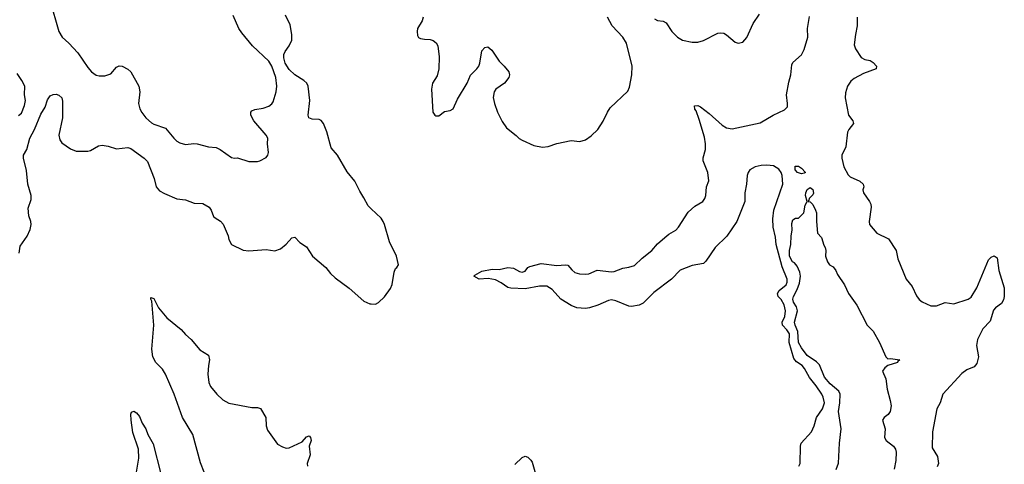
# Model space of a CAD drawing. Header units: inches. Extents: x 1473912 to 1647258, y 640388 to 773423.
# Tile 324 of 420: x 1557558 to 1564400, y 712784 to 715872. Entities that reach past the tile are written whole.
import ezdxf

# ---------------------------------------------------------------- set-up
doc = ezdxf.new("R2010")
doc.units = ezdxf.units.IN
doc.header["$MEASUREMENT"] = 0
doc.layers.add('B5751', color=7, linetype='Continuous')
doc.layers.add('B5761', color=7, linetype='Continuous')

msp = doc.modelspace()

# ---------------------------------------------------------------- linework, layer by layer
at = {"layer": 'B5751', "color": 5}
for points, elevation in [([(1557766.3, 716010), (1557830, 715790.4), (1557851.7, 715750), (1557899.5, 715710), (1557962.3, 715642.3), (1558030, 715540.5), (1558056.4, 715510), (1558090, 715486), (1558110, 715481.2), (1558150, 715482.2), (1558190, 715497), (1558230, 715541.3), (1558250, 715552), (1558270.3, 715550.3), (1558308.8, 715528.8), (1558330.6, 715510), (1558385.3, 715410), (1558391.8, 715370), (1558382.6, 715290), (1558392.8, 715252.8), (1558407, 715227), (1558434, 715190), (1558474.5, 715154.5), (1558490, 715145.3), (1558570, 715117.6), (1558628.4, 715048.4), (1558650, 715028.5), (1558670, 715017.6), (1558710, 715005.7), (1558768.5, 715011.5), (1558790, 715008.9), (1558870, 714988.9), (1558923.6, 714983.6), (1558950, 714970.4), (1559030, 714914.9), (1559050, 714910.5), (1559072.3, 714912.3), (1559150, 714888), (1559210, 714887.3), (1559227.2, 714892.8), (1559270, 714914.8), (1559282.7, 714930), (1559286.6, 714950), (1559279.3, 715010), (1559280.9, 715050), (1559271.6, 715070), (1559184, 715170), (1559163.6, 715210), (1559163.7, 715230), (1559170, 715238.8), (1559191.7, 715248.3), (1559250, 715256.4), (1559289.7, 715270.3), (1559310, 715287.7), (1559318.2, 715301.8), (1559341.1, 715370), (1559343.5, 715410), (1559336.8, 715470), (1559309.8, 715550), (1559290, 715584.7), (1559176.3, 715690), (1559100.7, 715780.7), (1559081.1, 715810), (1559040.1, 715900.1)], 740), ([(1560000, 714558.8), (1559978.7, 714578.7), (1559950, 714635.6), (1559920.7, 714680.7), (1559887.2, 714750), (1559834.5, 714814.5), (1559765.3, 714930), (1559722.7, 714982.7), (1559692.9, 715093), (1559668.7, 715150), (1559652.4, 715172.4), (1559639, 715179), (1559590, 715181.2), (1559566.9, 715190), (1559561.5, 715210), (1559574.9, 715310), (1559562.5, 715410), (1559552.7, 715430), (1559533.1, 715450), (1559470, 715489.2), (1559430, 715527.1), (1559403.6, 715570), (1559393.4, 715606.6), (1559394.4, 715630), (1559401.7, 715650), (1559429.8, 715690), (1559449.7, 715730), (1559449.7, 715770), (1559437, 715837), (1559404.5, 715904.5)], 720), ([(1557550, 715206.3), (1557570, 715223.7), (1557590, 715276.3), (1557597.4, 715310), (1557590.9, 715350), (1557592.9, 715410), (1557573.5, 715450), (1557539, 715499)], 740), ([(1557554, 714250), (1557562, 714298), (1557610, 714368), (1557630, 714414.8), (1557636.8, 714450), (1557635.1, 714470), (1557621, 714510), (1557617.2, 714562.8), (1557636.5, 714623.5), (1557637.8, 714650), (1557613.7, 714730), (1557605.7, 714825.7), (1557583.1, 714910), (1557584.7, 714930), (1557607.6, 714970), (1557628.2, 715050), (1557659.8, 715110), (1557705.3, 715214.7), (1557734.6, 715265.4), (1557750, 715316.4), (1557770, 715343.2), (1557790, 715352), (1557810, 715353.7), (1557830, 715347.2), (1557850, 715330.4), (1557854.1, 715305.9), (1557854.6, 715190), (1557830.5, 715070), (1557836.8, 715036.8), (1557850, 715016), (1557910, 714974), (1557950, 714958), (1558030, 714958.7), (1558050, 714964.2), (1558104.5, 714995.5), (1558130, 715000.2), (1558173, 714993), (1558230, 714976), (1558310, 714983.6), (1558330, 714977.7), (1558422.4, 714910), (1558446.3, 714886.3), (1558492.4, 714770), (1558504.9, 714710), (1558530, 714683), (1558564, 714664), (1558650, 714628.9), (1558710, 714620.5), (1558770, 714597.6), (1558830, 714594.4), (1558874, 714570), (1558887.7, 714550), (1558905.5, 714505.5), (1558915.1, 714495.1), (1558952.6, 714472.6), (1558972.1, 714452.1), (1559005.3, 714370), (1559010, 714344.7), (1559030.5, 714310.5), (1559110.4, 714270.4), (1559150, 714266.4), (1559270, 714274.9), (1559330, 714266.8), (1559370, 714280.7), (1559410, 714314), (1559450, 714356), (1559470, 714361), (1559504.7, 714324.7), (1559550, 714293.4), (1559593, 714230), (1559686, 714150), (1559717.1, 714110), (1559750, 714078), (1559847.8, 714007.8), (1559950, 713918), (1559990, 713898), (1560000, 713897.6)], 720), ([(1558839.4, 712730), (1558815, 712795), (1558761.4, 712990), (1558689.9, 713109.9), (1558631.2, 713271.2), (1558571, 713411), (1558550, 713443.5), (1558504.7, 713490), (1558482.7, 713530), (1558475.3, 713584.7), (1558489.8, 713750), (1558476.5, 713916.5), (1558467.8, 713930), (1558470, 713942), (1558490, 713936), (1558522, 713870), (1558580.4, 713800.4), (1558680.4, 713720.4), (1558710, 713686), (1558750, 713651), (1558810, 713578), (1558870, 713541.6), (1558877.6, 713510), (1558869.1, 713469.1), (1558864.2, 713410), (1558872.7, 713352.7), (1558884.3, 713324.3), (1558927.2, 713270), (1558970, 713231.8), (1559010, 713208.9), (1559170, 713177.4), (1559210, 713177.6), (1559232.1, 713172.1), (1559268.4, 713110), (1559271.5, 713050), (1559280.4, 713020.4), (1559350, 712924), (1559384.1, 712904.1), (1559410, 712895.5), (1559430, 712899.3), (1559519.8, 712940.2), (1559550, 712974.4), (1559570, 712981.3), (1559578.9, 712970), (1559583.1, 712950), (1559568.4, 712910), (1559577, 712850), (1559554.9, 712790), (1559557.1, 712770)], 680), ([(1558369.6, 712730), (1558385.3, 712825.3), (1558382.7, 712890), (1558344, 713004), (1558332.4, 713090), (1558330, 713131), (1558335.1, 713144.9), (1558350, 713153.1), (1558370, 713142.2), (1558390, 713115.2), (1558408.6, 713070), (1558433.8, 713030), (1558448.6, 712990), (1558485.9, 712925.9), (1558537.3, 712717.3)], 680)]:
    msp.add_lwpolyline(points, dxfattribs=dict(at, elevation=elevation))
at = {"layer": 'B5761', "color": 5}
for points, elevation in [([(1562973.3, 712770), (1562981.3, 712790), (1562983.6, 712910), (1562987.6, 712930), (1563061.1, 713010), (1563079.7, 713050), (1563095.6, 713110), (1563137.4, 713170), (1563150.6, 713210), (1563141.8, 713250), (1563131.7, 713270), (1563092.8, 713330), (1563046.8, 713386.8), (1563012.2, 713450), (1562994.4, 713470), (1562956, 713496), (1562938.5, 713518.5), (1562905.8, 713630), (1562906.5, 713690), (1562890, 713718.1), (1562858.2, 713750), (1562857.3, 713770), (1562874, 713810), (1562880.4, 713850), (1562870, 713890.7), (1562850, 713927.5), (1562829.8, 713950), (1562825, 713970), (1562836.5, 713990), (1562883.7, 714030), (1562892, 714050), (1562891.4, 714070), (1562856.4, 714156.4), (1562815.4, 714310), (1562810, 714361.2), (1562794.3, 714430), (1562792.3, 714487.7), (1562799.4, 714550), (1562860.7, 714730), (1562856.9, 714790), (1562850, 714810.7), (1562833.6, 714833.6), (1562796, 714856), (1562750, 714861.6), (1562710, 714859.2), (1562670, 714850.6), (1562632.7, 714830), (1562619.7, 714810), (1562613.8, 714790), (1562608.7, 714730), (1562596.1, 714670), (1562596.9, 714610), (1562542.3, 714470), (1562472.7, 714367.3), (1562390, 714290.8), (1562325.8, 714194.2), (1562310, 714178.7), (1562230, 714165.2), (1562148.3, 714131.7), (1562088.4, 714070), (1561963.6, 713976.4), (1561890, 713902.7), (1561862, 713890), (1561810, 713879.9), (1561790, 713883), (1561700.4, 713920.4), (1561670, 713926), (1561650, 713922.2), (1561576.5, 713890), (1561517.3, 713870), (1561490, 713866.8), (1561430, 713871.7), (1561390, 713886), (1561318.5, 713930), (1561258.7, 713998.7), (1561221.7, 714021.7), (1561170, 714022), (1561070, 714002.5), (1560970, 714006.2), (1560950, 714011), (1560904.5, 714044.5), (1560864, 714064), (1560813.4, 714073.4), (1560749.9, 714069.9), (1560714, 714090), (1560721.5, 714098.5), (1560770, 714126), (1560840.2, 714139.8), (1560890, 714138), (1560950, 714150.8), (1560990, 714146), (1561030, 714122.8), (1561050, 714118.8), (1561070, 714126), (1561090, 714151.3), (1561102, 714158), (1561182.5, 714177.5), (1561290, 714163.8), (1561350, 714170.4), (1561367.5, 714167.5), (1561393.7, 714133.7), (1561415.8, 714115.8), (1561447, 714107), (1561490, 714103.5), (1561512.1, 714107.9), (1561570, 714132.7), (1561670, 714120.3), (1561690, 714122.3), (1561750, 714147.2), (1561790, 714152.6), (1561830, 714165.4), (1561883.8, 714216.2), (1561951.1, 714270), (1561990, 714314.9), (1562040.4, 714359.6), (1562070, 714382.7), (1562118.3, 714410), (1562136.1, 714430), (1562204.2, 714535.8), (1562250, 714576.3), (1562305.1, 714610), (1562319.5, 714630), (1562326.2, 714650), (1562329.8, 714710), (1562346.6, 714753.4), (1562339.9, 714810), (1562307.9, 714892.1), (1562307.4, 714912.6), (1562324.8, 714970), (1562324.4, 715010), (1562315.9, 715055.9), (1562279.9, 715179.9), (1562258.2, 715238.2), (1562249.4, 715250.6), (1562247, 715273), (1562270, 715276.4), (1562290, 715267), (1562350, 715221.2), (1562439.2, 715139.2), (1562470, 715121.4), (1562510, 715113.3), (1562704.5, 715155.5), (1562795.1, 715210), (1562873.6, 715246.4), (1562892.8, 715267.2), (1562894.7, 715290), (1562886.4, 715350), (1562901.8, 715438.2), (1562917.4, 715490), (1562922.6, 715557.4), (1562930, 715574.4), (1562991.3, 715628.7), (1563010, 715665), (1563034.5, 715750), (1563031.8, 715810), (1563045.4, 715894.6)], 680), ([(1561970, 715878), (1561990, 715866.7), (1562030, 715861.1), (1562050.1, 715850.1), (1562090.4, 715790), (1562130, 715750.4), (1562162.8, 715730), (1562230, 715715.3), (1562270, 715715.8), (1562310, 715728.5), (1562410, 715777.6), (1562430, 715780.3), (1562450, 715777.6), (1562470, 715767), (1562530, 715715.8), (1562550, 715708.5), (1562583.5, 715716.5), (1562610, 715747.7), (1562655.5, 715844.5), (1562698.4, 715910)], 720), ([(1560362.4, 715890), (1560354.9, 715865.1), (1560323, 715810), (1560319.1, 715790), (1560321.6, 715761.6), (1560328.2, 715748.2), (1560342.5, 715742.5), (1560370, 715736.3), (1560410, 715735.5), (1560430, 715728.4), (1560451.4, 715711.4), (1560463.1, 715690), (1560473.9, 715613.9), (1560471.6, 715530), (1560458.4, 715481.6), (1560426.4, 715430), (1560419.5, 715390), (1560428, 715230), (1560442.8, 715210), (1560450, 715204.9), (1560470, 715204.9), (1560510, 715234), (1560550, 715240.5), (1560570, 715254), (1560600.5, 715319.5), (1560666.4, 715430), (1560690, 715486.4), (1560734.7, 715530), (1560748, 715550), (1560755.8, 715570), (1560770, 715654.8), (1560790, 715679.1), (1560810, 715684), (1560839.9, 715659.9), (1560890, 715584.7), (1560924.7, 715550), (1560956, 715510), (1560961, 715490), (1560956, 715470), (1560926, 715430), (1560866.4, 715390), (1560854, 715370), (1560849, 715331), (1560856.5, 715290), (1560877.4, 715230), (1560910, 715164), (1560941.7, 715121.7), (1561008.8, 715068.8), (1561027.8, 715047.7), (1561050, 715034.9), (1561130, 714999.3), (1561190, 714985.5), (1561230, 714990.6), (1561290, 715013), (1561390, 715033), (1561450, 715025.5), (1561490, 715037.3), (1561530, 715064.9), (1561576, 715110), (1561613.4, 715166.6), (1561642, 715230), (1561660.8, 715259.2), (1561783.3, 715376.7), (1561796.4, 715403.6), (1561812, 715488), (1561814.2, 715550), (1561774.6, 715710), (1561750, 715751.6), (1561676.2, 715830), (1561643.5, 715890)], 720), ([(1563378.7, 715890), (1563377.9, 715830), (1563365.3, 715770), (1563357.8, 715697.8), (1563366, 715670), (1563406, 715610), (1563430, 715596.1), (1563467.8, 715587.8), (1563490, 715575.8), (1563512.4, 715550), (1563510.4, 715530), (1563422.5, 715497.5), (1563357.1, 715462.9), (1563334, 715446), (1563310.3, 715410), (1563296.4, 715363.6), (1563294.6, 715330), (1563318.5, 715210), (1563346.7, 715170), (1563353, 715150), (1563320.7, 715110), (1563310.2, 715090), (1563298.8, 714990), (1563270.2, 714930), (1563270.2, 714910), (1563285, 714850), (1563314.1, 714794.1), (1563330, 714779.8), (1563397.4, 714750), (1563420.4, 714730), (1563423.8, 714710), (1563417.1, 714690), (1563421.6, 714670), (1563463.8, 714610), (1563472.7, 714590), (1563474.4, 714570), (1563460.4, 714470), (1563463, 714450), (1563514, 714390), (1563595.5, 714350), (1563648, 714270), (1563660.2, 714210), (1563717.6, 714070), (1563759.1, 714019.1), (1563790, 713953.4), (1563809, 713929), (1563830, 713912.7), (1563890, 713883.7), (1563930, 713884.2), (1563990, 713908.7), (1564050, 713899.2), (1564150, 713931.4), (1564170, 713944.9), (1564209.8, 714010), (1564290, 714203), (1564310, 714221.6), (1564330, 714231), (1564350, 714218), (1564362.4, 714130), (1564400.3, 714010), (1564399.5, 713950), (1564394.8, 713925.2), (1564379.7, 713900.3), (1564339.3, 713870), (1564325.7, 713854.3), (1564300.9, 713779.1), (1564250, 713725.1), (1564213.1, 713650), (1564207.4, 713610), (1564220.3, 713530), (1564210, 713483.7), (1564190, 713461.6), (1564139, 713441), (1564104.9, 713415.1), (1563973.4, 713270), (1563954.4, 713210), (1563932.2, 713170), (1563900.3, 713010), (1563898, 712898), (1563936.9, 712836.9), (1563942.3, 712790), (1563934, 712766)], 680), ([(1563232.6, 712747.4), (1563248.8, 712791.2), (1563254.5, 712930), (1563267.6, 713030), (1563248.9, 713150), (1563258.2, 713210), (1563260.5, 713270), (1563251.3, 713291.3), (1563190, 713343.6), (1563149.9, 713390), (1563115.1, 713475.1), (1563095.2, 713495.2), (1563030, 713540.2), (1562990, 713592.8), (1562969.9, 713630), (1562966.2, 713706.2), (1562945.9, 713750), (1562942, 713770), (1562962.3, 713850), (1562956.6, 713876.6), (1562936.4, 713910), (1562931.1, 713930), (1562934.5, 713950), (1562961.6, 713998.4), (1562977.9, 714042.1), (1562984.6, 714090), (1562979.1, 714119.1), (1562960.2, 714160.2), (1562942.3, 714182.3), (1562929.2, 714190), (1562907.3, 714230), (1562907.1, 714270), (1562917.6, 714310), (1562918.4, 714370), (1562925.6, 714410), (1562924.1, 714455.9), (1562930, 714482), (1562950, 714494), (1562970, 714494), (1563008, 714530), (1563015.6, 714584.4), (1563029.3, 714610), (1563019.7, 714650), (1563021.2, 714670), (1563030, 714691.8), (1563050, 714706), (1563070, 714691.8), (1563073.2, 714666.8), (1563070, 714655.1), (1563044.7, 714630), (1563042, 714618), (1563034, 714610), (1563050, 714608), (1563070, 714588.2), (1563089, 714550), (1563094.3, 714530), (1563094, 714470), (1563103.1, 714390), (1563130, 714358.8), (1563145.5, 714305.5), (1563154.8, 714290), (1563161, 714270), (1563158, 714230), (1563171, 714190), (1563184.7, 714170), (1563210, 714154.8), (1563230, 714131), (1563242, 714102), (1563290, 714030.6), (1563317, 713970), (1563374.4, 713890), (1563447.3, 713750), (1563488.3, 713708.3), (1563532.4, 713630), (1563576, 713530), (1563590, 713516), (1563610, 713519.1), (1563674, 713510), (1563661, 713499), (1563658, 713490), (1563590.4, 713469.6), (1563570, 713454), (1563554.8, 713430), (1563577.6, 713377.6), (1563585.9, 713305.9), (1563607.9, 713227.9), (1563613.5, 713190), (1563607.7, 713150), (1563592.4, 713130), (1563565.4, 713110), (1563554.2, 713090), (1563571.9, 713030), (1563568.4, 712970), (1563579.2, 712950), (1563630, 712909.1), (1563643.8, 712890), (1563648.8, 712868.8), (1563646.6, 712810), (1563634.3, 712750)], 660), ([(1560000, 713897.6), (1560030, 713896.3), (1560052.3, 713907.7), (1560093.6, 713946.4), (1560135.5, 714004.5), (1560146.2, 714033.8), (1560161, 714119), (1560170, 714142.8), (1560179, 714150), (1560189, 714170), (1560176, 714230), (1560126.9, 714330), (1560093.5, 714450), (1560084.2, 714470), (1560070, 714493.1), (1560000, 714558.8)], 720), ([(1560998.7, 712781.3), (1561050, 712830.7), (1561070, 712840.5), (1561090, 712834), (1561110, 712813.4), (1561118.2, 712798.2), (1561155.5, 712670)], 680)]:
    msp.add_lwpolyline(points, dxfattribs=dict(at, elevation=elevation))
at = {"layer": 'B5761', "color": 5, "elevation": 660}
msp.add_lwpolyline([(1562990, 714800.4), (1562962.9, 714810), (1562947.2, 714830), (1562946, 714854), (1562970, 714854), (1562990, 714841.6), (1563018, 714810), (1563010, 714807)], close=True, dxfattribs=at)

doc.saveas('drawing.dxf')
